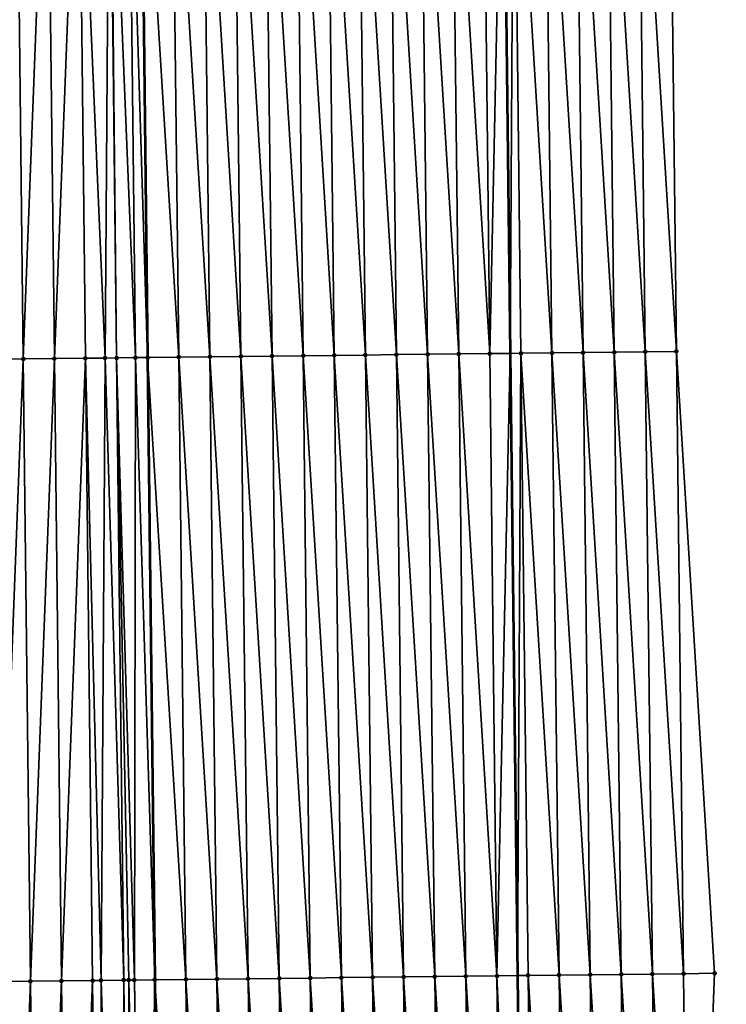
# Model space of a CAD drawing. Header units: feet. Extents: x 2007189 to 2022806, y 818621 to 837694.
# Tile 482 of 656: x 2011353 to 2011376, y 831046 to 831078. Entities that reach past the tile are written whole.
import ezdxf

# ---------------------------------------------------------------- set-up
doc = ezdxf.new("R2010")
doc.units = ezdxf.units.FT
doc.header["$MEASUREMENT"] = 0
for name, color, linetype, lineweight in [('EP_Travel Lane', 172, 'Continuous', 53), ('Road Shots', 141, 'Continuous', 100), ('Road X-Section', 40, 'Continuous', 13), ('STRIPING', 60, 'Continuous', 53)]:
    doc.layers.add(name, color=color, linetype=linetype, lineweight=lineweight)
doc.layers.add('I-77-MM17-21_SB-Surface-Border', color=7, linetype='Continuous')
doc.layers.add('I-77-MM17-21_SB-Surface-TIN', color=7, linetype='Continuous')

msp = doc.modelspace()

# ---------------------------------------------------------------- linework, layer by layer
at = {"layer": 'EP_Travel Lane'}
msp.add_polyline3d([(2011367.635481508, 831207.2076000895, 329.8339734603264), (2011367.867187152, 831187.2089813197, 329.7943214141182), (2011368.098892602, 831167.2103792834, 329.7464202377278), (2011368.330598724, 831147.2117193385, 329.7272526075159), (2011368.562304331, 831127.2131037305, 329.6860931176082), (2011368.794009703, 831107.2145085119, 329.634679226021), (2011369.025714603, 831087.2159540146, 329.5631954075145), (2011369.25741827, 831067.2175058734, 329.4388177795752), (2011369.492649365, 831047.2202371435, 329.3251360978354), (2011369.728626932, 831027.2219444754, 329.2124670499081), (2011369.964603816, 831007.2237096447, 329.0900883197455), (2011370.200581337, 830987.2254208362, 328.976771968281), (2011370.436558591, 830967.227154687, 328.8596665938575), (2011370.672535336, 830947.2289316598, 328.7353298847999), (2011370.908511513, 830927.2307567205, 328.602918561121), (2011371.144487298, 830907.2326150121, 328.4649131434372)], dxfattribs=at)
at = {"layer": 'I-77-MM17-21_SB-Surface-Border', "color": 3, "linetype": 'Continuous', "lineweight": -3}
msp.add_polyline3d([(2011374.000426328, 831207.2807488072, 329.6407282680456), (2011373.22910299, 831187.2706106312, 329.6276230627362), (2011373.457713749, 831167.2719530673, 329.5897426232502), (2011373.686324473, 831147.2732985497, 329.5503051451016), (2011373.914935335, 831127.27463196, 329.5169083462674), (2011374.143545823, 831107.2759981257, 329.4670653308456), (2011374.372155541, 831087.277431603, 329.384005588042), (2011374.600764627, 831067.2789203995, 329.2733794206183), (2011375.829781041, 831047.2941017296, 329.1186813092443), (2011375.059061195, 831027.2840587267, 329.0415641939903), (2011375.288272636, 831007.2857415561, 328.919985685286), (2011375.517484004, 830987.2874305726, 328.7973845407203), (2011375.746696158, 830967.2890510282, 328.686295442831), (2011375.975907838, 830947.2907129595, 328.5682510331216), (2011376.20511839, 830927.2924731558, 328.4337136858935), (2011375.434396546, 830907.2826045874, 328.3273162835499)], dxfattribs=at)
at = {"layer": 'I-77-MM17-21_SB-Surface-TIN', "color": 128, "linetype": 'Continuous', "lineweight": -3}
for points in [[(2011373.600830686, 831067.2674261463, 329.3050181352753), (2011373.372221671, 831087.2659311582, 329.4187198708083), (2011372.372287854, 831087.2544260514, 329.4557499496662)], [(2011374.600764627, 831067.2789203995, 329.2733794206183), (2011374.372155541, 831087.277431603, 329.384005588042), (2011373.372221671, 831087.2659311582, 329.4187198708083)], [(2011373.600830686, 831067.2674261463, 329.3050181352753), (2011374.600764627, 831067.2789203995, 329.2733794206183), (2011373.372221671, 831087.2659311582, 329.4187198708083)], [(2011352.602207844, 831067.0269289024, 329.5312764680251), (2011353.602142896, 831067.0383259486, 329.5479236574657), (2011353.373533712, 831087.0368457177, 329.6542950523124)], [(2011353.602142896, 831067.0383259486, 329.5479236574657), (2011354.373468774, 831087.0482419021, 329.6713702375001), (2011353.373533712, 831087.0368457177, 329.6542950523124)], [(2011353.602142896, 831067.0383259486, 329.5479236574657), (2011354.602077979, 831067.0497202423, 329.5659381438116), (2011354.373468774, 831087.0482419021, 329.6713702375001)], [(2011354.602077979, 831067.0497202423, 329.5659381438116), (2011355.373403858, 831087.0596361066, 329.6894290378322), (2011354.373468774, 831087.0482419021, 329.6713702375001)], [(2011354.602077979, 831067.0497202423, 329.5659381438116), (2011355.602013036, 831067.0611168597, 329.5827982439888), (2011355.373403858, 831087.0596361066, 329.6894290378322)], [(2011356.231093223, 831067.0682907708, 329.5913892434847), (2011356.373338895, 831087.0710344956, 329.7054092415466), (2011355.373403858, 831087.0596361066, 329.6894290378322)], [(2011355.602013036, 831067.0611168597, 329.5827982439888), (2011356.231093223, 831067.0682907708, 329.5913892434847), (2011355.373403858, 831087.0596361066, 329.6894290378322)], [(2011356.231093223, 831067.0682907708, 329.5913892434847), (2011356.601947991, 831067.0725224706, 329.5951911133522), (2011356.373338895, 831087.0710344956, 329.7054092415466)], [(2011356.601947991, 831067.0725224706, 329.5951911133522), (2011356.396273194, 831087.0712960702, 329.7057044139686), (2011356.373338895, 831087.0710344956, 329.7054092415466)], [(2011357.206743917, 831067.0794303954, 329.5980135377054), (2011356.987948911, 831087.0780519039, 329.7095748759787), (2011356.396273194, 831087.0712960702, 329.7057044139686)], [(2011356.601947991, 831067.0725224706, 329.5951911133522), (2011357.206743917, 831067.0794303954, 329.5980135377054), (2011356.396273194, 831087.0712960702, 329.7057044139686)], [(2011356.987948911, 831087.0780519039, 329.7095748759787), (2011357.601875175, 831067.0839491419, 329.5970797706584), (2011357.373266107, 831087.0824586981, 329.7085242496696)], [(2011357.206743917, 831067.0794303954, 329.5980135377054), (2011357.601875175, 831067.0839491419, 329.5970797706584), (2011356.987948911, 831087.0780519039, 329.7095748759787)], [(2011358.601817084, 831067.0954050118, 329.5845500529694), (2011358.373208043, 831087.0939122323, 329.6971546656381), (2011357.373266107, 831087.0824586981, 329.7085242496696)], [(2011358.601817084, 831067.0954050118, 329.5845500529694), (2011357.373266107, 831087.0824586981, 329.7085242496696), (2011357.601875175, 831067.0839491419, 329.5970797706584)], [(2011359.601751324, 831067.1068730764, 329.5659200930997), (2011359.373142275, 831087.1053810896, 329.6781309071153), (2011358.373208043, 831087.0939122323, 329.6971546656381)], [(2011358.601817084, 831067.0954050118, 329.5845500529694), (2011359.601751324, 831067.1068730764, 329.5659200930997), (2011358.373208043, 831087.0939122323, 329.6971546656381)], [(2011360.601685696, 831067.1183296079, 329.553018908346), (2011360.373076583, 831087.1168431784, 329.6624693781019), (2011359.373142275, 831087.1053810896, 329.6781309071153)], [(2011359.601751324, 831067.1068730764, 329.5659200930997), (2011360.601685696, 831067.1183296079, 329.553018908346), (2011359.373142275, 831087.1053810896, 329.6781309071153)], [(2011361.601620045, 831067.1297882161, 329.5390863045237), (2011361.373010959, 831087.1282994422, 329.6497012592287), (2011360.373076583, 831087.1168431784, 329.6624693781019)], [(2011360.601685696, 831067.1183296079, 329.553018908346), (2011361.601620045, 831067.1297882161, 329.5390863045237), (2011360.373076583, 831087.1168431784, 329.6624693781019)], [(2011362.601554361, 831067.1412496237, 329.523763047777), (2011362.372945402, 831087.1397497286, 329.6399022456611), (2011361.373010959, 831087.1282994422, 329.6497012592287)], [(2011361.601620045, 831067.1297882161, 329.5390863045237), (2011362.601554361, 831067.1412496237, 329.523763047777), (2011361.373010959, 831087.1282994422, 329.6497012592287)], [(2011363.601488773, 831067.1527026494, 329.5126033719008), (2011363.372879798, 831087.1512041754, 329.628036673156), (2011362.372945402, 831087.1397497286, 329.6399022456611)], [(2011362.601554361, 831067.1412496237, 329.523763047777), (2011363.601488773, 831067.1527026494, 329.5126033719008), (2011362.372945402, 831087.1397497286, 329.6399022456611)], [(2011364.601423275, 831067.1641478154, 329.5053478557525), (2011364.372814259, 831087.162652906, 329.6190105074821), (2011363.372879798, 831087.1512041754, 329.628036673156)], [(2011363.601488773, 831067.1527026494, 329.5126033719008), (2011364.601423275, 831067.1641478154, 329.5053478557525), (2011363.372879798, 831087.1512041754, 329.628036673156)], [(2011365.601357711, 831067.1755988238, 329.4951903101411), (2011365.372748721, 831087.1741016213, 329.6099920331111), (2011364.372814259, 831087.162652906, 329.6190105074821)], [(2011364.601423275, 831067.1641478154, 329.5053478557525), (2011365.601357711, 831067.1755988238, 329.4951903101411), (2011364.372814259, 831087.162652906, 329.6190105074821)], [(2011366.601292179, 831067.1870468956, 329.4864914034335), (2011366.37268322, 831087.1855470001, 329.6026307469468), (2011365.372748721, 831087.1741016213, 329.6099920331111)], [(2011365.601357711, 831067.1755988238, 329.4951903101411), (2011366.601292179, 831067.1870468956, 329.4864914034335), (2011365.372748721, 831087.1741016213, 329.6099920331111)], [(2011367.601226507, 831067.1985072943, 329.4716692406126), (2011367.37261773, 831087.1969915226, 329.5956949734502), (2011366.37268322, 831087.1855470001, 329.6026307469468)], [(2011366.601292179, 831067.1870468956, 329.4864914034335), (2011367.601226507, 831067.1985072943, 329.4716692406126), (2011366.37268322, 831087.1855470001, 329.6026307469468)], [(2011368.601160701, 831067.2099794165, 329.4510237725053), (2011368.372552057, 831087.2084519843, 329.5808415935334), (2011367.37261773, 831087.1969915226, 329.5956949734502)], [(2011367.601226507, 831067.1985072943, 329.4716692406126), (2011368.601160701, 831067.2099794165, 329.4510237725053), (2011367.37261773, 831087.1969915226, 329.5956949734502)], [(2011368.601160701, 831067.2099794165, 329.4510237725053), (2011369.025714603, 831087.2159540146, 329.5631954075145), (2011368.372552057, 831087.2084519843, 329.5808415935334)], [(2011368.601160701, 831067.2099794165, 329.4510237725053), (2011369.25741827, 831067.2175058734, 329.4388177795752), (2011369.025714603, 831087.2159540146, 329.5631954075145)], [(2011369.372486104, 831087.2199369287, 329.553826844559), (2011369.025714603, 831087.2159540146, 329.5631954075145), (2011369.25741827, 831067.2175058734, 329.4388177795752)], [(2011369.601094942, 831067.221447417, 329.4324256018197), (2011369.372486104, 831087.2199369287, 329.553826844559), (2011369.25741827, 831067.2175058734, 329.4388177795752)], [(2011370.601028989, 831067.2329324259, 329.4053788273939), (2011370.372419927, 831087.2314414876, 329.5170689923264), (2011369.372486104, 831087.2199369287, 329.553826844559)], [(2011369.601094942, 831067.221447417, 329.4324256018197), (2011370.601028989, 831067.2329324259, 329.4053788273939), (2011369.372486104, 831087.2199369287, 329.553826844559)], [(2011371.600962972, 831067.2444229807, 329.3755772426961), (2011371.372353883, 831087.242934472, 329.4860604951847), (2011370.372419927, 831087.2314414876, 329.5170689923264)], [(2011370.601028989, 831067.2329324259, 329.4053788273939), (2011371.600962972, 831067.2444229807, 329.3755772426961), (2011370.372419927, 831087.2314414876, 329.5170689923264)], [(2011372.600896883, 831067.2559198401, 329.3426439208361), (2011372.372287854, 831087.2544260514, 329.4557499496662), (2011371.372353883, 831087.242934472, 329.4860604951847)], [(2011371.600962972, 831067.2444229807, 329.3755772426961), (2011372.600896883, 831067.2559198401, 329.3426439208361), (2011371.372353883, 831087.242934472, 329.4860604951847)], [(2011372.600896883, 831067.2559198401, 329.3426439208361), (2011373.600830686, 831067.2674261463, 329.3050181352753), (2011372.372287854, 831087.2544260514, 329.4557499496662)], [(2011352.83131214, 831047.028712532, 329.4190434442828), (2011353.602142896, 831067.0383259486, 329.5479236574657), (2011352.602207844, 831067.0269289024, 329.5312764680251)], [(2011352.83131214, 831047.028712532, 329.4190434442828), (2011353.831247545, 831047.0400789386, 329.4348699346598), (2011353.602142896, 831067.0383259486, 329.5479236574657)], [(2011353.831247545, 831047.0400789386, 329.4348699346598), (2011354.602077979, 831067.0497202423, 329.5659381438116), (2011353.602142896, 831067.0383259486, 329.5479236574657)], [(2011353.831247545, 831047.0400789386, 329.4348699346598), (2011354.831183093, 831047.0514328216, 329.4527965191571), (2011354.602077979, 831067.0497202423, 329.5659381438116)], [(2011354.831183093, 831047.0514328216, 329.4527965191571), (2011355.602013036, 831067.0611168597, 329.5827982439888), (2011354.602077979, 831067.0497202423, 329.5659381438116)], [(2011354.831183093, 831047.0514328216, 329.4527965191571), (2011355.831118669, 831047.0627842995, 329.4711264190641), (2011355.602013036, 831067.0611168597, 329.5827982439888)], [(2011356.103230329, 831047.065875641, 329.4757333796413), (2011356.231093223, 831067.0682907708, 329.5913892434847), (2011355.602013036, 831067.0611168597, 329.5827982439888)], [(2011355.831118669, 831047.0627842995, 329.4711264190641), (2011356.103230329, 831047.065875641, 329.4757333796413), (2011355.602013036, 831067.0611168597, 329.5827982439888)], [(2011356.103230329, 831047.065875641, 329.4757333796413), (2011356.831053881, 831047.074167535, 329.4841308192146), (2011356.231093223, 831067.0682907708, 329.5913892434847)], [(2011356.831053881, 831047.074167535, 329.4841308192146), (2011356.601947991, 831067.0725224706, 329.5951911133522), (2011356.231093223, 831067.0682907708, 329.5913892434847)], [(2011357.175065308, 831047.0781067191, 329.4847538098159), (2011357.206743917, 831067.0794303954, 329.5980135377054), (2011356.601947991, 831067.0725224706, 329.5951911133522)], [(2011356.831053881, 831047.074167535, 329.4841308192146), (2011356.992315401, 831047.0760125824, 329.484676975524), (2011356.601947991, 831067.0725224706, 329.5951911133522)], [(2011356.992315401, 831047.0760125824, 329.484676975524), (2011357.175065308, 831047.0781067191, 329.4847538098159), (2011356.601947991, 831067.0725224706, 329.5951911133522)], [(2011357.175065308, 831047.0781067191, 329.4847538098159), (2011357.83098054, 831047.0856402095, 329.4821224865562), (2011357.206743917, 831067.0794303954, 329.5980135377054)], [(2011357.206743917, 831067.0794303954, 329.5980135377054), (2011357.83098054, 831047.0856402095, 329.4821224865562), (2011357.601875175, 831067.0839491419, 329.5970797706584)], [(2011358.830921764, 831047.0971556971, 329.4729637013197), (2011358.601817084, 831067.0954050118, 329.5845500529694), (2011357.601875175, 831067.0839491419, 329.5970797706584)], [(2011358.830921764, 831047.0971556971, 329.4729637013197), (2011357.601875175, 831067.0839491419, 329.5970797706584), (2011357.83098054, 831047.0856402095, 329.4821224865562)], [(2011359.830854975, 831047.1087135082, 329.4566930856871), (2011359.601751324, 831067.1068730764, 329.5659200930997), (2011358.601817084, 831067.0954050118, 329.5845500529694)], [(2011358.830921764, 831047.0971556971, 329.4729637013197), (2011359.830854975, 831047.1087135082, 329.4566930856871), (2011358.601817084, 831067.0954050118, 329.5845500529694)], [(2011360.830788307, 831047.120260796, 329.4421872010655), (2011360.601685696, 831067.1183296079, 329.553018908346), (2011359.601751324, 831067.1068730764, 329.5659200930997)], [(2011359.830854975, 831047.1087135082, 329.4566930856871), (2011360.830788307, 831047.120260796, 329.4421872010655), (2011359.601751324, 831067.1068730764, 329.5659200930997)], [(2011361.830721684, 831047.1318040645, 329.428355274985), (2011361.601620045, 831067.1297882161, 329.5390863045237), (2011360.601685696, 831067.1183296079, 329.553018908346)], [(2011360.830788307, 831047.120260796, 329.4421872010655), (2011361.830721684, 831047.1318040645, 329.428355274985), (2011360.601685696, 831067.1183296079, 329.553018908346)], [(2011362.830655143, 831047.143340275, 329.4157069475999), (2011362.601554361, 831067.1412496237, 329.523763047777), (2011361.601620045, 831067.1297882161, 329.5390863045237)], [(2011361.830721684, 831047.1318040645, 329.428355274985), (2011362.830655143, 831047.143340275, 329.4157069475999), (2011361.601620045, 831067.1297882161, 329.5390863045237)], [(2011363.830588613, 831047.1548754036, 329.4032400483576), (2011363.601488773, 831067.1527026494, 329.5126033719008), (2011362.601554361, 831067.1412496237, 329.523763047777)], [(2011362.830655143, 831047.143340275, 329.4157069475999), (2011363.830588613, 831047.1548754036, 329.4032400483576), (2011362.601554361, 831067.1412496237, 329.523763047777)], [(2011364.830522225, 831047.1663982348, 329.3928353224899), (2011364.601423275, 831067.1641478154, 329.5053478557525), (2011363.601488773, 831067.1527026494, 329.5126033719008)], [(2011363.830588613, 831047.1548754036, 329.4032400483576), (2011364.830522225, 831047.1663982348, 329.3928353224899), (2011363.601488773, 831067.1527026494, 329.5126033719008)], [(2011365.830455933, 831047.1779127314, 329.3838282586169), (2011365.601357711, 831067.1755988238, 329.4951903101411), (2011364.601423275, 831067.1641478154, 329.5053478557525)], [(2011364.830522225, 831047.1663982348, 329.3928353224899), (2011365.830455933, 831047.1779127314, 329.3838282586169), (2011364.601423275, 831067.1641478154, 329.5053478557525)], [(2011366.83038951, 831047.1894385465, 329.3729231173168), (2011366.601292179, 831067.1870468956, 329.4864914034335), (2011365.601357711, 831067.1755988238, 329.4951903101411)], [(2011365.830455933, 831047.1779127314, 329.3838282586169), (2011366.83038951, 831047.1894385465, 329.3729231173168), (2011365.601357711, 831067.1755988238, 329.4951903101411)], [(2011367.830323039, 831047.2009686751, 329.3612946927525), (2011367.601226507, 831067.1985072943, 329.4716692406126), (2011366.601292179, 831067.1870468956, 329.4864914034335)], [(2011366.83038951, 831047.1894385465, 329.3729231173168), (2011367.830323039, 831047.2009686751, 329.3612946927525), (2011366.601292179, 831067.1870468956, 329.4864914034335)], [(2011368.830256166, 831047.2125337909, 329.3437991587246), (2011368.601160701, 831067.2099794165, 329.4510237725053), (2011367.601226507, 831067.1985072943, 329.4716692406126)], [(2011367.830323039, 831047.2009686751, 329.3612946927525), (2011368.830256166, 831047.2125337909, 329.3437991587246), (2011367.601226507, 831067.1985072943, 329.4716692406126)], [(2011368.830256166, 831047.2125337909, 329.3437991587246), (2011369.25741827, 831067.2175058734, 329.4388177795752), (2011368.601160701, 831067.2099794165, 329.4510237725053)], [(2011368.830256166, 831047.2125337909, 329.3437991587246), (2011369.492649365, 831047.2202371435, 329.3251360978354), (2011369.25741827, 831067.2175058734, 329.4388177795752)], [(2011369.601094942, 831067.221447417, 329.4324256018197), (2011369.25741827, 831067.2175058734, 329.4388177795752), (2011369.492649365, 831047.2202371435, 329.3251360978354)], [(2011369.830188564, 831047.2241625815, 329.3156258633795), (2011369.601094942, 831067.221447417, 329.4324256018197), (2011369.492649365, 831047.2202371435, 329.3251360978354)], [(2011370.830120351, 831047.2358446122, 329.2785246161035), (2011370.601028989, 831067.2329324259, 329.4053788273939), (2011369.601094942, 831067.221447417, 329.4324256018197)], [(2011369.830188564, 831047.2241625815, 329.3156258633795), (2011370.830120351, 831047.2358446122, 329.2785246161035), (2011369.601094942, 831067.221447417, 329.4324256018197)], [(2011371.830052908, 831047.2474594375, 329.2526931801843), (2011371.600962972, 831067.2444229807, 329.3755772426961), (2011370.601028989, 831067.2329324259, 329.4053788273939)], [(2011370.830120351, 831047.2358446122, 329.2785246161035), (2011371.830052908, 831047.2474594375, 329.2526931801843), (2011370.601028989, 831067.2329324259, 329.4053788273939)], [(2011372.829985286, 831047.2590899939, 329.2242237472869), (2011372.600896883, 831067.2559198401, 329.3426439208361), (2011371.600962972, 831067.2444229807, 329.3755772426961)], [(2011371.830052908, 831047.2474594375, 329.2526931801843), (2011372.829985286, 831047.2590899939, 329.2242237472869), (2011371.600962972, 831067.2444229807, 329.3755772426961)], [(2011373.829917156, 831047.2707648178, 329.1883310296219), (2011373.600830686, 831067.2674261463, 329.3050181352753), (2011372.600896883, 831067.2559198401, 329.3426439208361)], [(2011372.829985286, 831047.2590899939, 329.2242237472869), (2011373.829917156, 831047.2707648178, 329.1883310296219), (2011372.600896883, 831067.2559198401, 329.3426439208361)], [(2011374.829849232, 831047.2824216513, 329.1554551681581), (2011374.600764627, 831067.2789203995, 329.2733794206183), (2011373.600830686, 831067.2674261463, 329.3050181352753)], [(2011373.829917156, 831047.2707648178, 329.1883310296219), (2011374.829849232, 831047.2824216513, 329.1554551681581), (2011373.600830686, 831067.2674261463, 329.3050181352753)], [(2011374.829849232, 831047.2824216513, 329.1554551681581), (2011375.829781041, 831047.2941017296, 329.1186813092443), (2011374.600764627, 831067.2789203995, 329.2733794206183)], [(2011356.724568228, 831027.0719549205, 329.3705883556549), (2011356.831053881, 831047.074167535, 329.4841308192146), (2011356.103230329, 831047.065875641, 329.4757333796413)], [(2011356.724568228, 831027.0719549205, 329.3705883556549), (2011357.060266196, 831027.0757739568, 329.3753801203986), (2011356.831053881, 831047.074167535, 329.4841308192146)], [(2011357.060266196, 831027.0757739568, 329.3753801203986), (2011356.992315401, 831047.0760125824, 329.484676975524), (2011356.831053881, 831047.074167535, 329.4841308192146)], [(2011357.444807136, 831027.0801663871, 329.3778951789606), (2011357.175065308, 831047.0781067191, 329.4847538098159), (2011356.992315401, 831047.0760125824, 329.484676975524)], [(2011357.060266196, 831027.0757739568, 329.3753801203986), (2011357.444807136, 831027.0801663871, 329.3778951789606), (2011356.992315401, 831047.0760125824, 329.484676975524)], [(2011357.491280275, 831027.0806989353, 329.3779128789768), (2011357.83098054, 831047.0856402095, 329.4821224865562), (2011357.175065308, 831047.0781067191, 329.4847538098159)], [(2011357.444807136, 831027.0801663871, 329.3778951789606), (2011357.491280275, 831027.0806989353, 329.3779128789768), (2011357.175065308, 831047.0781067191, 329.4847538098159)], [(2011357.491280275, 831027.0806989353, 329.3779128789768), (2011358.060193, 831027.0872341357, 329.3754672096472), (2011357.83098054, 831047.0856402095, 329.4821224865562)], [(2011359.060134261, 831027.0987462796, 329.3668691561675), (2011358.830921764, 831047.0971556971, 329.4729637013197), (2011357.83098054, 831047.0856402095, 329.4821224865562)], [(2011359.060134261, 831027.0987462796, 329.3668691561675), (2011357.83098054, 831047.0856402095, 329.4821224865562), (2011358.060193, 831027.0872341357, 329.3754672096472)], [(2011360.060067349, 831027.1103148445, 329.3487952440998), (2011359.830854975, 831047.1087135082, 329.4566930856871), (2011358.830921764, 831047.0971556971, 329.4729637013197)], [(2011359.060134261, 831027.0987462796, 329.3668691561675), (2011360.060067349, 831027.1103148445, 329.3487952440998), (2011358.830921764, 831047.0971556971, 329.4729637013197)], [(2011361.060000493, 831027.1218784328, 329.3315558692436), (2011360.830788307, 831047.120260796, 329.4421872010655), (2011359.830854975, 831047.1087135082, 329.4566930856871)], [(2011360.060067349, 831027.1103148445, 329.3487952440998), (2011361.060000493, 831027.1218784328, 329.3315558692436), (2011359.830854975, 831047.1087135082, 329.4566930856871)], [(2011362.059933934, 831027.1334161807, 329.3186497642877), (2011361.830721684, 831047.1318040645, 329.428355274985), (2011360.830788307, 831047.120260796, 329.4421872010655)], [(2011361.060000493, 831027.1218784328, 329.3315558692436), (2011362.059933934, 831027.1334161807, 329.3186497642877), (2011360.830788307, 831047.120260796, 329.4421872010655)], [(2011363.05986742, 831027.1449500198, 329.3063990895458), (2011362.830655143, 831047.143340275, 329.4157069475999), (2011361.830721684, 831047.1318040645, 329.428355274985)], [(2011362.059933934, 831027.1334161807, 329.3186497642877), (2011363.05986742, 831027.1449500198, 329.3063990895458), (2011361.830721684, 831047.1318040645, 329.428355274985)], [(2011364.059800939, 831027.1564810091, 329.294626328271), (2011363.830588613, 831047.1548754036, 329.4032400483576), (2011362.830655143, 831047.143340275, 329.4157069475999)], [(2011363.05986742, 831027.1449500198, 329.3063990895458), (2011364.059800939, 831027.1564810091, 329.294626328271), (2011362.830655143, 831047.143340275, 329.4157069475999)], [(2011365.059734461, 831027.1680116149, 329.2829178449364), (2011364.830522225, 831047.1663982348, 329.3928353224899), (2011363.830588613, 831047.1548754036, 329.4032400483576)], [(2011364.059800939, 831027.1564810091, 329.294626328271), (2011365.059734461, 831027.1680116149, 329.2829178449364), (2011363.830588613, 831047.1548754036, 329.4032400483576)], [(2011366.059668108, 831027.1795313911, 329.2730254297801), (2011365.830455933, 831047.1779127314, 329.3838282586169), (2011364.830522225, 831047.1663982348, 329.3928353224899)], [(2011365.059734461, 831027.1680116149, 329.2829178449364), (2011366.059668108, 831027.1795313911, 329.2730254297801), (2011364.830522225, 831047.1663982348, 329.3928353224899)], [(2011367.059601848, 831027.1910430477, 329.2644945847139), (2011366.83038951, 831047.1894385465, 329.3729231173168), (2011365.830455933, 831047.1779127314, 329.3838282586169)], [(2011366.059668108, 831027.1795313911, 329.2730254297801), (2011367.059601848, 831027.1910430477, 329.2644945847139), (2011365.830455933, 831047.1779127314, 329.3838282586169)], [(2011368.059535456, 831027.2025661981, 329.254036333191), (2011367.830323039, 831047.2009686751, 329.3612946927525), (2011366.83038951, 831047.1894385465, 329.3729231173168)], [(2011367.059601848, 831027.1910430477, 329.2644945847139), (2011368.059535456, 831027.2025661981, 329.254036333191), (2011366.83038951, 831047.1894385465, 329.3729231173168)], [(2011369.059468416, 831027.2141459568, 329.2340853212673), (2011368.830256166, 831047.2125337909, 329.3437991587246), (2011367.830323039, 831047.2009686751, 329.3612946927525)], [(2011368.059535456, 831027.2025661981, 329.254036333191), (2011369.059468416, 831027.2141459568, 329.2340853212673), (2011367.830323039, 831047.2009686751, 329.3612946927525)], [(2011368.830256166, 831047.2125337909, 329.3437991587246), (2011369.728626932, 831027.2219444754, 329.2124670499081), (2011369.492649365, 831047.2202371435, 329.3251360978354)], [(2011369.059468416, 831027.2141459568, 329.2340853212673), (2011369.728626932, 831027.2219444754, 329.2124670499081), (2011368.830256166, 831047.2125337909, 329.3437991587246)], [(2011370.059400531, 831027.2257993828, 329.2017808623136), (2011369.830188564, 831047.2241625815, 329.3156258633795), (2011369.492649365, 831047.2202371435, 329.3251360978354)], [(2011370.059400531, 831027.2257993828, 329.2017808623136), (2011369.492649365, 831047.2202371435, 329.3251360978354), (2011369.728626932, 831027.2219444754, 329.2124670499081)], [(2011371.059332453, 831027.2374696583, 329.1666508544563), (2011370.830120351, 831047.2358446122, 329.2785246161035), (2011369.830188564, 831047.2241625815, 329.3156258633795)], [(2011370.059400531, 831027.2257993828, 329.2017808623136), (2011371.059332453, 831027.2374696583, 329.1666508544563), (2011369.830188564, 831047.2241625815, 329.3156258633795)], [(2011372.059264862, 831027.249097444, 329.1386460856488), (2011371.830052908, 831047.2474594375, 329.2526931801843), (2011370.830120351, 831047.2358446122, 329.2785246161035)], [(2011371.059332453, 831027.2374696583, 329.1666508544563), (2011372.059264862, 831027.249097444, 329.1386460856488), (2011370.830120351, 831047.2358446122, 329.2785246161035)], [(2011373.059197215, 831027.260730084, 329.109827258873), (2011372.829985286, 831047.2590899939, 329.2242237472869), (2011371.830052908, 831047.2474594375, 329.2526931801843)], [(2011372.059264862, 831027.249097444, 329.1386460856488), (2011373.059197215, 831027.260730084, 329.109827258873), (2011371.830052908, 831047.2474594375, 329.2526931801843)], [(2011374.059129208, 831027.2723941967, 329.0757307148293), (2011373.829917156, 831047.2707648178, 329.1883310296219), (2011372.829985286, 831047.2590899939, 329.2242237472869)], [(2011373.059197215, 831027.260730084, 329.109827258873), (2011374.059129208, 831027.2723941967, 329.0757307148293), (2011372.829985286, 831047.2590899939, 329.2242237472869)], [(2011375.059061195, 831027.2840587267, 329.0415641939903), (2011374.829849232, 831047.2824216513, 329.1554551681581), (2011373.829917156, 831047.2707648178, 329.1883310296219)], [(2011374.059129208, 831027.2723941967, 329.0757307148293), (2011375.059061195, 831027.2840587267, 329.0415641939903), (2011373.829917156, 831047.2707648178, 329.1883310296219)], [(2011375.059061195, 831027.2840587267, 329.0415641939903), (2011375.829781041, 831047.2941017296, 329.1186813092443), (2011374.829849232, 831047.2824216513, 329.1554551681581)], [(2011353.060524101, 831027.030349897, 329.3051038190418), (2011353.831247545, 831047.0400789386, 329.4348699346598), (2011352.83131214, 831047.028712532, 329.4190434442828)], [(2011353.060524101, 831027.030349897, 329.3051038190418), (2011354.060459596, 831027.0417084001, 329.322255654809), (2011353.831247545, 831047.0400789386, 329.4348699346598)], [(2011354.060459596, 831027.0417084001, 329.322255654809), (2011354.831183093, 831047.0514328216, 329.4527965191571), (2011353.831247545, 831047.0400789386, 329.4348699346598)], [(2011354.060459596, 831027.0417084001, 329.322255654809), (2011355.060395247, 831027.0530533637, 329.3416779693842), (2011354.831183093, 831047.0514328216, 329.4527965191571)], [(2011355.060395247, 831027.0530533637, 329.3416779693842), (2011355.831118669, 831047.0627842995, 329.4711264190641), (2011354.831183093, 831047.0514328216, 329.4527965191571)], [(2011355.060395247, 831027.0530533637, 329.3416779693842), (2011356.060330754, 831027.0644108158, 329.3590060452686), (2011355.831118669, 831047.0627842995, 329.4711264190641)], [(2011356.060330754, 831027.0644108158, 329.3590060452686), (2011356.103230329, 831047.065875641, 329.4757333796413), (2011355.831118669, 831047.0627842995, 329.4711264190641)], [(2011356.060330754, 831027.0644108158, 329.3590060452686), (2011356.724568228, 831027.0719549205, 329.3705883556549), (2011356.103230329, 831047.065875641, 329.4757333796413)]]:
    msp.add_3dface(points, dxfattribs=at)
at = {"layer": 'Road Shots', "lineweight": 100}
for p in [(2011353.602142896, 831067.0383259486, 329.5479236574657), (2011354.602077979, 831067.0497202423, 329.5659381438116), (2011355.602013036, 831067.0611168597, 329.5827982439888), (2011356.231093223, 831067.0682907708, 329.5913892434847), (2011356.601947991, 831067.0725224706, 329.5951911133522), (2011357.206743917, 831067.0794303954, 329.5980135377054), (2011357.206743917, 831067.0794303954, 329.5980135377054), (2011357.601882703, 831067.083949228, 329.5970797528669), (2011358.601817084, 831067.0954050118, 329.5845500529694), (2011359.601751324, 831067.1068730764, 329.5659200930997), (2011360.601685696, 831067.1183296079, 329.553018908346), (2011361.601620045, 831067.1297882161, 329.5390863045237), (2011362.601554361, 831067.1412496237, 329.523763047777), (2011363.601488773, 831067.1527026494, 329.5126033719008), (2011364.601423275, 831067.1641478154, 329.5053478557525), (2011365.601357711, 831067.1755988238, 329.4951903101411), (2011366.601292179, 831067.1870468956, 329.4864914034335), (2011367.601226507, 831067.1985072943, 329.4716692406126), (2011368.601160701, 831067.2099794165, 329.4510237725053), (2011369.601094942, 831067.221447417, 329.4324256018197), (2011370.601028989, 831067.2329324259, 329.4053788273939), (2011371.600962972, 831067.2444229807, 329.3755772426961), (2011372.600896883, 831067.2559198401, 329.3426439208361), (2011373.600830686, 831067.2674261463, 329.3050181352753), (2011374.600764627, 831067.2789203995, 329.2733794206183), (2011356.831053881, 831047.074167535, 329.4841308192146), (2011356.992315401, 831047.0760125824, 329.484676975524), (2011357.175065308, 831047.0781067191, 329.4847538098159), (2011357.830988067, 831047.0856402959, 329.4821224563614), (2011358.830921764, 831047.0971556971, 329.4729637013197), (2011359.830854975, 831047.1087135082, 329.4566930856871), (2011360.830788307, 831047.120260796, 329.4421872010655), (2011361.830721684, 831047.1318040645, 329.428355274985), (2011362.830655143, 831047.143340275, 329.4157069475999), (2011363.830588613, 831047.1548754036, 329.4032400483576), (2011364.830522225, 831047.1663982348, 329.3928353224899), (2011365.830455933, 831047.1779127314, 329.3838282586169), (2011366.83038951, 831047.1894385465, 329.3729231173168), (2011367.830323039, 831047.2009686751, 329.3612946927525), (2011368.830256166, 831047.2125337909, 329.3437991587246), (2011369.830188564, 831047.2241625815, 329.3156258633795), (2011370.830120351, 831047.2358446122, 329.2785246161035), (2011371.830052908, 831047.2474594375, 329.2526931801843), (2011372.829985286, 831047.2590899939, 329.2242237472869), (2011373.829917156, 831047.2707648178, 329.1883310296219), (2011374.829849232, 831047.2824216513, 329.1554551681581), (2011375.829781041, 831047.2941017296, 329.1186813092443), (2011353.831247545, 831047.0400789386, 329.4348699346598), (2011354.831183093, 831047.0514328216, 329.4527965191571), (2011355.831118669, 831047.0627842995, 329.4711264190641), (2011356.103230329, 831047.065875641, 329.4757333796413)]:
    msp.add_point(p, dxfattribs=at)
at = {"layer": 'Road X-Section', "extrusion": (-0.01143053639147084, 0.9999326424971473, 0.002013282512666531), "elevation": 808020.8726532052, "flags": 128}
msp.add_lwpolyline([(-2020700.700087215, -1297.610336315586), (-2020701.309450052, -1297.59358693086), (-2020701.894661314, -1297.588003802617), (-2020702.32360168, -1297.579779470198), (-2020702.759718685, -1297.567659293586), (-2020703.759718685, -1297.546230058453), (-2020704.759718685, -1297.530001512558), (-2020705.759718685, -1297.513578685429), (-2020706.759718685, -1297.496673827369), (-2020707.759718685, -1297.479900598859), (-2020708.759718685, -1297.463277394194), (-2020709.759718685, -1297.44524905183), (-2020710.759718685, -1297.425616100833), (-2020711.759718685, -1297.403388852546), (-2020712.759718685, -1297.378983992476), (-2020713.759718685, -1297.355382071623), (-2020714.759718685, -1297.335792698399), (-2020715.759718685, -1297.321944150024), (-2020716.759718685, -1297.309822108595), (-2020717.759718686, -1297.296694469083), (-2020718.759718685, -1297.278730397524), (-2020719.759718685, -1297.261136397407), (-2020720.759718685, -1297.245645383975), (-2020721.759718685, -1297.228998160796), (-2020722.759718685, -1297.210983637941), (-2020723.759718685, -1297.194123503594), (-2020724.388839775, -1297.185532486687), (-2020724.759718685, -1297.181730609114), (-2020725.364554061, -1297.178908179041), (-2020725.364554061, -1297.178908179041), (-2020725.759718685, -1297.179841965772), (-2020726.759718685, -1297.192371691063), (-2020727.759718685, -1297.21100168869), (-2020728.759718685, -1297.223902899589), (-2020729.759718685, -1297.237835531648), (-2020730.759718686, -1297.25315881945), (-2020731.759718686, -1297.264318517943), (-2020732.759718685, -1297.271574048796), (-2020733.759718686, -1297.281731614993), (-2020734.759718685, -1297.290430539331), (-2020735.759718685, -1297.30525273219), (-2020736.759718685, -1297.325898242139), (-2020737.759718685, -1297.344496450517), (-2020738.759718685, -1297.371543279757), (-2020739.759718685, -1297.401344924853), (-2020740.759718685, -1297.434278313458), (-2020741.759718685, -1297.471904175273), (-2020742.759718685, -1297.503542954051)], dxfattribs=at)
at = {"layer": 'Road X-Section', "extrusion": (-0.01146058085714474, 0.9999165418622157, 0.005963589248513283), "elevation": 807928.3638394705, "flags": 128}
msp.add_lwpolyline([(-2020768.182830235, -4489.114049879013), (-2020767.182830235, -4489.077275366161), (-2020766.182830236, -4489.044398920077), (-2020765.182830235, -4489.008505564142), (-2020764.182830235, -4488.980035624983), (-2020763.182830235, -4488.954203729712), (-2020762.182830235, -4488.917101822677), (-2020761.182830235, -4488.888928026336), (-2020760.182830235, -4488.871432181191), (-2020759.182830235, -4488.859803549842), (-2020758.182830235, -4488.84889821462), (-2020757.182830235, -4488.839890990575), (-2020756.182830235, -4488.829486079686), (-2020755.182830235, -4488.817018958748), (-2020754.182830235, -4488.804370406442), (-2020753.182830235, -4488.790538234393), (-2020752.182830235, -4488.776032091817), (-2020751.182830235, -4488.75976118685), (-2020750.182830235, -4488.75060226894), (-2020749.526864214, -4488.747970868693), (-2020749.34410231, -4488.748047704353), (-2020749.182830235, -4488.748593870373), (-2020748.454959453, -4488.756991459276), (-2020748.182830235, -4488.761598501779), (-2020747.182830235, -4488.77992872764), (-2020746.182830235, -4488.797855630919), (-2020745.182830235, -4488.813682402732), (-2020744.182830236, -4488.827927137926), (-2020743.182830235, -4488.845296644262), (-2020742.182830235, -4488.863713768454), (-2020741.182830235, -4488.87846442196), (-2020740.182830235, -4488.890259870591), (-2020739.182830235, -4488.905188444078), (-2020738.182830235, -4488.925304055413), (-2020737.182830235, -4488.947807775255), (-2020736.182830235, -4488.971956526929), (-2020735.182830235, -4488.993725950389), (-2020734.182830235, -4489.012760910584), (-2020733.182830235, -4489.030166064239), (-2020732.182830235, -4489.04520241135), (-2020731.182830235, -4489.06047722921), (-2020730.182830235, -4489.076115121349), (-2020729.182830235, -4489.091882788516), (-2020728.182830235, -4489.107928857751), (-2020727.182830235, -4489.124546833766), (-2020726.182830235, -4489.150003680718), (-2020725.864007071, -4489.159525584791)], dxfattribs=at)
at = {"layer": 'STRIPING'}
msp.add_polyline3d([(2011356.001601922, 831207.0743714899, 329.9522587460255), (2011356.230212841, 831187.0757000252, 329.9212347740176), (2011356.458823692, 831167.0770344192, 329.8873100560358), (2011356.687434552, 831147.0783680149, 329.8537771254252), (2011356.916045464, 831127.0796971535, 329.8224628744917), (2011357.144656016, 831107.0810577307, 329.7755135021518), (2011357.373266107, 831087.0824586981, 329.7085242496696), (2011357.601875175, 831067.0839491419, 329.5970797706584), (2011357.83098054, 831047.0856402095, 329.4821224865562), (2011358.060193, 831027.0872341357, 329.3754672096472), (2011358.289403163, 831007.0890284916, 329.2351999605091), (2011358.518614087, 830987.0907564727, 329.1060647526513), (2011358.747826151, 830967.0923849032, 328.9936249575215), (2011358.977040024, 830947.0938555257, 328.9076483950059), (2011359.206250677, 830927.0956071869, 328.7745422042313), (2011359.435461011, 830907.0973865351, 328.636790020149)], dxfattribs=at)

doc.saveas('drawing.dxf')
